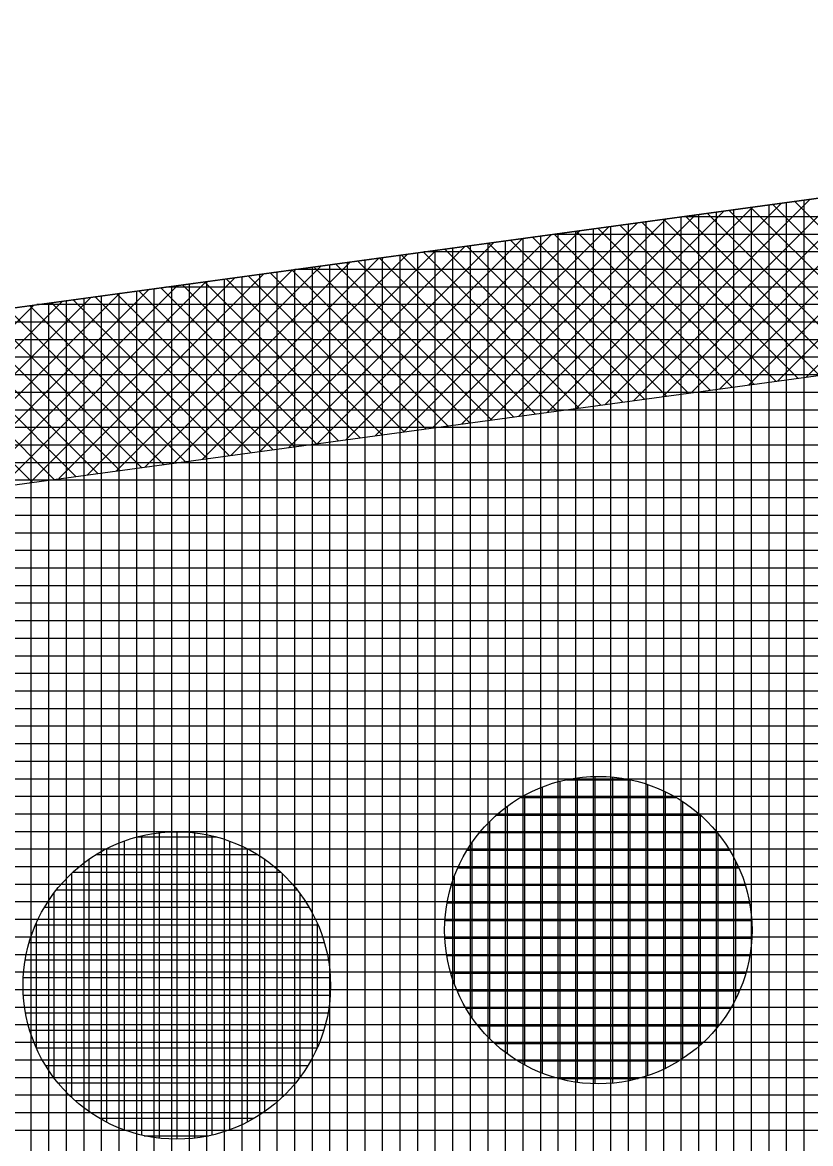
# Model space of a CAD drawing. Extents: x -565346 to -564154, y -1097386 to -1095620.
# Drawn here: x -565200.22 to -565191.24, y -1095861.49 to -1095848.73 of the extents above; entities that cross this region are included whole.
import ezdxf

# ---------------------------------------------------------------- set-up
doc = ezdxf.new("R2010")
doc.units = 0
for name, color, linetype in [('Vrstva 13', 7, 'Continuous'), ('Vrstva 41', 7, 'Continuous'), ('Vrstva 42', 7, 'Continuous'), ('Vrstva 43', 7, 'Continuous'), ('Vrstva 44', 7, 'Continuous')]:
    doc.layers.add(name, color=color, linetype=linetype)

msp = doc.modelspace()

# ---------------------------------------------------------------- linework, layer by layer
at = {"layer": 'Vrstva 13'}
msp.add_line((-565231.27, -1095856.19), (-565188.3, -1095850.34), dxfattribs=at)
at = {"layer": 'Vrstva 41'}
for p, q in [((-565189.284, -1095850.474), (-565191.62, -1095852.81)), ((-565188.957, -1095850.429), (-565191.293, -1095852.765)), ((-565190.266, -1095850.608), (-565192.602, -1095852.943)), ((-565189.939, -1095850.563), (-565192.275, -1095852.899)), ((-565189.612, -1095850.519), (-565191.947, -1095852.854)), ((-565191.249, -1095850.741), (-565193.584, -1095853.077)), ((-565190.921, -1095850.697), (-565193.257, -1095853.032)), ((-565190.594, -1095850.652), (-565192.929, -1095852.988)), ((-565192.231, -1095850.875), (-565194.566, -1095853.21)), ((-565191.904, -1095850.831), (-565194.238, -1095853.166)), ((-565191.576, -1095850.786), (-565193.911, -1095853.121)), ((-565190.394, -1095852.643), (-565192.17, -1095850.867)), ((-565190.145, -1095852.61), (-565191.922, -1095850.833)), ((-565189.896, -1095852.576), (-565191.673, -1095850.799)), ((-565189.647, -1095852.542), (-565191.424, -1095850.765)), ((-565193.213, -1095851.009), (-565195.548, -1095853.343)), ((-565192.886, -1095850.964), (-565195.22, -1095853.299)), ((-565192.558, -1095850.92), (-565194.893, -1095853.254)), ((-565191.39, -1095852.779), (-565193.166, -1095851.003)), ((-565191.141, -1095852.745), (-565192.917, -1095850.969)), ((-565190.892, -1095852.711), (-565192.668, -1095850.935)), ((-565190.643, -1095852.677), (-565192.419, -1095850.901)), ((-565193.868, -1095851.098), (-565196.202, -1095853.432)), ((-565193.541, -1095851.053), (-565195.875, -1095853.388)), ((-565192.386, -1095852.914), (-565194.162, -1095851.138)), ((-565192.137, -1095852.88), (-565193.913, -1095851.104)), ((-565191.888, -1095852.846), (-565193.664, -1095851.07)), ((-565191.639, -1095852.812), (-565193.415, -1095851.036)), ((-565194.85, -1095851.232), (-565197.184, -1095853.566)), ((-565194.523, -1095851.187), (-565196.857, -1095853.521)), ((-565194.195, -1095851.143), (-565196.53, -1095853.477)), ((-565193.133, -1095853.015), (-565194.909, -1095851.24)), ((-565192.884, -1095852.982), (-565194.66, -1095851.206)), ((-565192.635, -1095852.948), (-565194.411, -1095851.172)), ((-565195.833, -1095851.365), (-565198.166, -1095853.699)), ((-565195.505, -1095851.321), (-565197.839, -1095853.655)), ((-565195.178, -1095851.276), (-565197.511, -1095853.61)), ((-565194.129, -1095853.151), (-565195.905, -1095851.375)), ((-565193.88, -1095853.117), (-565195.656, -1095851.341)), ((-565193.631, -1095853.083), (-565195.407, -1095851.308)), ((-565193.382, -1095853.049), (-565195.158, -1095851.274)), ((-565196.815, -1095851.499), (-565199.148, -1095853.832)), ((-565196.487, -1095851.455), (-565198.821, -1095853.788)), ((-565196.16, -1095851.41), (-565198.493, -1095853.743)), ((-565195.125, -1095853.286), (-565196.901, -1095851.511)), ((-565194.876, -1095853.252), (-565196.652, -1095851.477)), ((-565194.627, -1095853.218), (-565196.403, -1095851.443)), ((-565194.378, -1095853.185), (-565196.154, -1095851.409)), ((-565197.797, -1095851.633), (-565200.13, -1095853.966)), ((-565197.47, -1095851.588), (-565199.803, -1095853.921)), ((-565197.142, -1095851.544), (-565199.475, -1095853.877)), ((-565196.122, -1095853.421), (-565197.896, -1095851.646)), ((-565195.872, -1095853.387), (-565197.647, -1095851.613)), ((-565195.623, -1095853.354), (-565197.398, -1095851.579)), ((-565195.374, -1095853.32), (-565197.149, -1095851.545)), ((-565198.779, -1095851.767), (-565201.112, -1095854.099)), ((-565198.452, -1095851.722), (-565200.784, -1095854.055)), ((-565198.124, -1095851.678), (-565200.457, -1095854.01)), ((-565196.869, -1095853.523), (-565198.643, -1095851.748)), ((-565196.62, -1095853.489), (-565198.394, -1095851.714)), ((-565196.371, -1095853.455), (-565198.145, -1095851.68)), ((-565199.762, -1095851.9), (-565202.094, -1095854.232)), ((-565199.434, -1095851.856), (-565201.766, -1095854.188)), ((-565199.107, -1095851.811), (-565201.439, -1095854.144)), ((-565197.865, -1095853.658), (-565199.639, -1095851.884)), ((-565197.616, -1095853.624), (-565199.39, -1095851.85)), ((-565197.367, -1095853.59), (-565199.141, -1095851.816)), ((-565197.118, -1095853.557), (-565198.892, -1095851.782)), ((-565200.089, -1095851.945), (-565202.421, -1095854.277)), ((-565198.861, -1095853.793), (-565200.635, -1095852.019)), ((-565198.612, -1095853.759), (-565200.386, -1095851.985)), ((-565198.363, -1095853.726), (-565200.137, -1095851.951)), ((-565198.114, -1095853.692), (-565199.888, -1095851.918)), ((-565199.857, -1095853.929), (-565201.631, -1095852.155)), ((-565199.608, -1095853.895), (-565201.382, -1095852.121)), ((-565199.359, -1095853.861), (-565201.133, -1095852.087)), ((-565199.11, -1095853.827), (-565200.884, -1095852.053)), ((-565200.106, -1095853.962), (-565201.88, -1095852.189))]:
    msp.add_line(p, q, dxfattribs=at)
at = {"layer": 'Vrstva 42'}
msp.add_lwpolyline([(-565180.166, -1095851.786), (-565180.303, -1095849.791), (-565188.3, -1095850.34), (-565231.27, -1095856.19), (-565311.82, -1095858.04), (-565322.62, -1095856.13), (-565322.968, -1095858.099), (-565311.774, -1095860.039), (-565231.224, -1095858.189), (-565188.087, -1095852.33)], close=True, dxfattribs=at)
at = {"layer": 'Vrstva 43'}
for p, q in [((-565191.32, -1095850.751), (-565191.32, -1095866.759)), ((-565192.12, -1095850.86), (-565192.12, -1095866.849)), ((-565191.92, -1095850.833), (-565191.92, -1095866.827)), ((-565191.72, -1095850.806), (-565191.72, -1095866.804)), ((-565191.52, -1095850.778), (-565191.52, -1095866.782)), ((-565193.12, -1095850.996), (-565193.12, -1095866.961)), ((-565192.92, -1095850.969), (-565192.92, -1095866.938)), ((-565192.72, -1095850.942), (-565192.72, -1095866.916)), ((-565052.838, -1095850.94), (-565192.707, -1095850.94)), ((-565192.52, -1095850.915), (-565192.52, -1095866.894)), ((-565192.32, -1095850.887), (-565192.32, -1095866.871)), ((-565194.12, -1095851.132), (-565194.12, -1095867.073)), ((-565193.92, -1095851.105), (-565193.92, -1095867.05)), ((-565193.72, -1095851.078), (-565193.72, -1095867.028)), ((-565193.52, -1095851.051), (-565193.52, -1095867.006)), ((-565193.32, -1095851.023), (-565193.32, -1095866.983)), ((-565194.92, -1095851.241), (-565194.92, -1095867.162)), ((-565194.72, -1095851.214), (-565194.72, -1095867.14)), ((-565194.52, -1095851.187), (-565194.52, -1095867.117)), ((-565194.32, -1095851.16), (-565194.32, -1095867.095)), ((-565052.839, -1095851.14), (-565194.176, -1095851.14)), ((-565195.92, -1095851.377), (-565195.92, -1095867.274)), ((-565195.72, -1095851.35), (-565195.72, -1095867.252)), ((-565053.466, -1095851.34), (-565195.645, -1095851.34)), ((-565195.52, -1095851.323), (-565195.52, -1095867.229)), ((-565195.32, -1095851.296), (-565195.32, -1095867.207)), ((-565195.12, -1095851.268), (-565195.12, -1095867.185)), ((-565196.92, -1095851.514), (-565196.92, -1095867.386)), ((-565196.72, -1095851.486), (-565196.72, -1095867.363)), ((-565196.52, -1095851.459), (-565196.52, -1095867.341)), ((-565196.32, -1095851.432), (-565196.32, -1095867.319)), ((-565196.12, -1095851.405), (-565196.12, -1095867.296)), ((-565197.92, -1095851.65), (-565197.92, -1095867.498)), ((-565197.72, -1095851.622), (-565197.72, -1095867.475)), ((-565197.52, -1095851.595), (-565197.52, -1095867.453)), ((-565197.32, -1095851.568), (-565197.32, -1095867.431)), ((-565197.12, -1095851.541), (-565197.12, -1095867.408)), ((-565055.254, -1095851.54), (-565197.114, -1095851.54)), ((-565198.72, -1095851.759), (-565198.72, -1095867.587)), ((-565057.042, -1095851.74), (-565198.583, -1095851.74)), ((-565198.52, -1095851.731), (-565198.52, -1095867.565)), ((-565198.32, -1095851.704), (-565198.32, -1095867.542)), ((-565198.12, -1095851.677), (-565198.12, -1095867.52)), ((-565199.72, -1095851.895), (-565199.72, -1095867.699)), ((-565199.52, -1095851.868), (-565199.52, -1095867.677)), ((-565199.32, -1095851.84), (-565199.32, -1095867.654)), ((-565199.12, -1095851.813), (-565199.12, -1095867.632)), ((-565198.92, -1095851.786), (-565198.92, -1095867.61)), ((-565200.12, -1095851.949), (-565200.12, -1095867.744)), ((-565058.83, -1095851.94), (-565200.052, -1095851.94)), ((-565199.92, -1095851.922), (-565199.92, -1095867.721)), ((-565060.618, -1095852.14), (-565201.522, -1095852.14)), ((-565062.406, -1095852.34), (-565202.991, -1095852.34)), ((-565064.194, -1095852.54), (-565204.46, -1095852.54)), ((-565065.982, -1095852.74), (-565205.929, -1095852.74)), ((-565067.77, -1095852.94), (-565207.398, -1095852.94)), ((-565069.558, -1095853.14), (-565208.867, -1095853.14)), ((-565071.346, -1095853.34), (-565210.336, -1095853.34)), ((-565073.134, -1095853.54), (-565211.805, -1095853.54)), ((-565074.922, -1095853.74), (-565213.274, -1095853.74)), ((-565076.711, -1095853.94), (-565214.743, -1095853.94)), ((-565078.499, -1095854.14), (-565216.212, -1095854.14)), ((-565080.287, -1095854.34), (-565217.681, -1095854.34)), ((-565082.075, -1095854.54), (-565219.15, -1095854.54)), ((-565083.863, -1095854.74), (-565220.619, -1095854.74)), ((-565085.651, -1095854.94), (-565222.088, -1095854.94)), ((-565087.439, -1095855.14), (-565223.557, -1095855.14)), ((-565089.227, -1095855.34), (-565225.027, -1095855.34)), ((-565091.015, -1095855.54), (-565226.496, -1095855.54)), ((-565092.803, -1095855.74), (-565227.965, -1095855.74)), ((-565094.591, -1095855.94), (-565229.434, -1095855.94)), ((-565096.379, -1095856.14), (-565230.903, -1095856.14)), ((-565098.167, -1095856.34), (-565237.801, -1095856.34)), ((-565099.955, -1095856.54), (-565246.509, -1095856.54)), ((-565101.743, -1095856.74), (-565255.217, -1095856.74)), ((-565103.531, -1095856.94), (-565263.925, -1095856.94)), ((-565105.319, -1095857.14), (-565272.634, -1095857.14)), ((-565107.107, -1095857.34), (-565281.342, -1095857.34)), ((-565108.895, -1095857.54), (-565290.05, -1095857.54)), ((-565110.683, -1095857.74), (-565298.758, -1095857.74)), ((-565112.472, -1095857.94), (-565307.466, -1095857.94)), ((-565114.26, -1095858.14), (-565322.58, -1095858.14)), ((-565116.048, -1095858.34), (-565322.576, -1095858.34)), ((-565117.836, -1095858.54), (-565322.572, -1095858.54)), ((-565119.624, -1095858.74), (-565322.568, -1095858.74)), ((-565121.412, -1095858.94), (-565322.564, -1095858.94)), ((-565123.2, -1095859.14), (-565322.56, -1095859.14)), ((-565124.988, -1095859.34), (-565322.556, -1095859.34)), ((-565126.776, -1095859.54), (-565322.552, -1095859.54)), ((-565128.564, -1095859.74), (-565322.548, -1095859.74)), ((-565130.352, -1095859.94), (-565322.544, -1095859.94)), ((-565132.14, -1095860.14), (-565322.541, -1095860.14)), ((-565133.928, -1095860.34), (-565322.537, -1095860.34)), ((-565135.716, -1095860.54), (-565322.533, -1095860.54)), ((-565137.504, -1095860.74), (-565322.529, -1095860.74)), ((-565139.292, -1095860.94), (-565322.525, -1095860.94)), ((-565141.08, -1095861.14), (-565322.521, -1095861.14)), ((-565142.868, -1095861.34), (-565322.517, -1095861.34))]:
    msp.add_line(p, q, dxfattribs=at)
msp.add_lwpolyline([(-565311.82, -1095858.04), (-565322.62, -1095856.13), (-565322.28, -1095873.28), (-565318.28, -1095873.19), (-565230.93, -1095871.19), (-565052.84, -1095851.27), (-565052.77, -1095836.13), (-565130.42, -1095846.37), (-565188.3, -1095850.34), (-565231.27, -1095856.19)], close=True, dxfattribs=at)
at = {"layer": 'Vrstva 44'}
for p, q in [((-565194.1, -1095857.368), (-565194.1, -1095860.753)), ((-565194.024, -1095857.35), (-565193.291, -1095857.35)), ((-565193.9, -1095857.328), (-565193.9, -1095860.792)), ((-565193.7, -1095857.312), (-565193.7, -1095860.809)), ((-565193.5, -1095857.319), (-565193.5, -1095860.801)), ((-565193.3, -1095857.348), (-565193.3, -1095860.771)), ((-565194.3, -1095857.432), (-565194.3, -1095860.688)), ((-565193.1, -1095857.404), (-565193.1, -1095860.716)), ((-565192.9, -1095857.486), (-565192.9, -1095860.636)), ((-565194.541, -1095857.55), (-565192.779, -1095857.55)), ((-565194.5, -1095857.527), (-565194.5, -1095860.594)), ((-565192.7, -1095857.597), (-565192.7, -1095860.521)), ((-565194.818, -1095857.75), (-565192.503, -1095857.75)), ((-565194.7, -1095857.654), (-565194.7, -1095860.465)), ((-565192.5, -1095857.752), (-565192.5, -1095860.369)), ((-565194.9, -1095857.828), (-565194.9, -1095860.293)), ((-565198.911, -1095858), (-565198.013, -1095858)), ((-565198.86, -1095857.988), (-565198.86, -1095861.393)), ((-565198.66, -1095857.953), (-565198.66, -1095861.428)), ((-565198.46, -1095857.941), (-565198.46, -1095861.438)), ((-565198.26, -1095857.952), (-565198.26, -1095861.427)), ((-565198.06, -1095857.988), (-565198.06, -1095861.392)), ((-565195.01, -1095857.95), (-565192.308, -1095857.95)), ((-565192.3, -1095857.96), (-565192.3, -1095860.158)), ((-565199.26, -1095858.134), (-565199.26, -1095861.246)), ((-565199.06, -1095858.047), (-565199.06, -1095861.332)), ((-565197.86, -1095858.048), (-565197.86, -1095861.334)), ((-565197.66, -1095858.135), (-565197.66, -1095861.245)), ((-565195.154, -1095858.15), (-565192.168, -1095858.15)), ((-565195.1, -1095858.068), (-565195.1, -1095860.053)), ((-565199.46, -1095858.256), (-565199.46, -1095861.124)), ((-565199.377, -1095858.2), (-565197.546, -1095858.2)), ((-565197.46, -1095858.256), (-565197.46, -1095861.124)), ((-565192.1, -1095858.271), (-565192.1, -1095859.85)), ((-565199.641, -1095858.4), (-565197.28, -1095858.4)), ((-565195.258, -1095858.35), (-565192.061, -1095858.35)), ((-565199.66, -1095858.417), (-565199.66, -1095860.963)), ((-565197.26, -1095858.418), (-565197.26, -1095860.962)), ((-565195.3, -1095858.452), (-565195.3, -1095859.666)), ((-565199.86, -1095858.642), (-565199.86, -1095860.737)), ((-565199.827, -1095858.6), (-565197.093, -1095858.6)), ((-565197.06, -1095858.643), (-565197.06, -1095860.74)), ((-565195.332, -1095858.55), (-565191.987, -1095858.55)), ((-565195.381, -1095858.75), (-565191.94, -1095858.75)), ((-565199.967, -1095858.8), (-565196.955, -1095858.8)), ((-565200.066, -1095859), (-565196.852, -1095859)), ((-565200.06, -1095858.985), (-565200.06, -1095860.398)), ((-565196.86, -1095858.982), (-565196.86, -1095860.394)), ((-565195.406, -1095858.95), (-565191.915, -1095858.95)), ((-565195.407, -1095859.15), (-565191.914, -1095859.15)), ((-565200.138, -1095859.2), (-565196.782, -1095859.2)), ((-565200.185, -1095859.4), (-565196.736, -1095859.4)), ((-565195.384, -1095859.35), (-565191.934, -1095859.35)), ((-565195.338, -1095859.55), (-565191.982, -1095859.55)), ((-565200.207, -1095859.6), (-565196.714, -1095859.6)), ((-565200.205, -1095859.8), (-565196.714, -1095859.8)), ((-565195.267, -1095859.75), (-565192.054, -1095859.75)), ((-565200.18, -1095860), (-565196.739, -1095860)), ((-565195.166, -1095859.95), (-565192.154, -1095859.95)), ((-565200.132, -1095860.2), (-565196.788, -1095860.2)), ((-565195.027, -1095860.15), (-565192.293, -1095860.15)), ((-565200.059, -1095860.4), (-565196.862, -1095860.4)), ((-565194.84, -1095860.35), (-565192.478, -1095860.35)), ((-565194.575, -1095860.55), (-565192.743, -1095860.55)), ((-565199.953, -1095860.6), (-565196.965, -1095860.6)), ((-565199.811, -1095860.8), (-565197.11, -1095860.8)), ((-565194.111, -1095860.75), (-565193.207, -1095860.75)), ((-565199.617, -1095861), (-565197.301, -1095861)), ((-565199.341, -1095861.2), (-565197.578, -1095861.2)), ((-565198.83, -1095861.4), (-565198.097, -1095861.4))]:
    msp.add_line(p, q, dxfattribs=at)
for centre in [(-565193.66, -1095859.06), (-565198.46, -1095859.69)]:
    msp.add_circle(centre, 1.75, dxfattribs=at)

doc.saveas('drawing.dxf')
